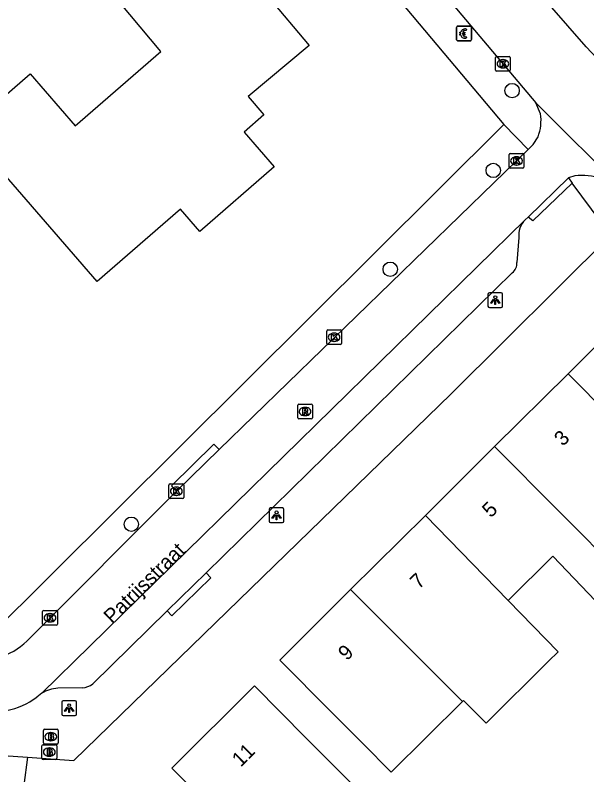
# Model space of a CAD drawing. Extents: x 161772 to 163123, y 383092 to 383917.
# Drawn here: x 162034.8 to 162073.6, y 383356.1 to 383407.6 of the extents above; entities that cross this region are included whole.
import ezdxf

# ---------------------------------------------------------------- set-up
doc = ezdxf.new("R2010")
doc.units = 0
for name, color, linetype in [('IMGEO_Betaalautomaat', 7, 'Continuous'), ('IMGEO_Boom', 7, 'Continuous'), ('IMGEO_Brandkraan', 7, 'Continuous'), ('IMGEO_Kolk', 7, 'Continuous'), ('IMGEO_Lichtpunt', 7, 'Continuous'), ('IMGEO_Openbare_ruimte_label', 7, 'Continuous'), ('IMGEO_Pand', 7, 'Continuous'), ('IMGEO_Pand_nummerreeks', 7, 'Continuous'), ('IMGEO_Rijbaan_lokaal_open', 7, 'Continuous'), ('IMGEO_Rioolput', 7, 'Continuous'), ('IMGEO_Voetpad_gesloten', 7, 'Continuous'), ('IMGEO_Voetpad_open', 7, 'Continuous')]:
    doc.layers.add(name, color=color, linetype=linetype)

msp = doc.modelspace()

# ---------------------------------------------------------------- linework, layer by layer
at = {"layer": 'IMGEO_Betaalautomaat'}
for p, q in [((162064.759, 383405.977), (162064.759, 383406.818)), ((162064.759, 383406.818), (162064.759, 383405.977)), ((162064.834, 383406.901), (162065.675, 383406.901)), ((162065.675, 383406.901), (162064.834, 383406.901)), ((162065.421, 383406.706), (162065.404, 383406.606)), ((162065.758, 383406.827), (162065.758, 383405.986)), ((162065.758, 383405.986), (162065.758, 383406.827)), ((162065.042, 383406.365), (162065.042, 383406.433)), ((162065.163, 383406.433), (162065.163, 383406.365)), ((162065.408, 383406.2), (162065.43, 383406.113)), ((162065.684, 383405.902), (162064.843, 383405.902)), ((162064.843, 383405.902), (162065.684, 383405.902))]:
    msp.add_line(p, q, dxfattribs=at)
for points in [[(162065.042, 383406.433), (162064.973, 383406.433), (162064.973, 383406.502), (162065.052, 383406.502)], [(162065.047, 383406.296), (162064.973, 383406.296), (162064.973, 383406.365), (162065.042, 383406.365)], [(162065.174, 383406.502), (162065.321, 383406.502), (162065.321, 383406.433), (162065.163, 383406.433)], [(162065.163, 383406.365), (162065.321, 383406.365), (162065.321, 383406.296), (162065.177, 383406.296)]]:
    msp.add_lwpolyline(points, dxfattribs=at)
for centre, radius, start, end in [((162064.837, 383406.824), 0.0779, 92.4484, 184.2845), ((162064.837, 383406.824), 0.0779, 92.4484, 184.2845), ((162065.335, 383406.426), 0.293, 73.014, 165.0139), ((162065.681, 383406.824), 0.0779, 2.4484, 94.2845), ((162065.681, 383406.824), 0.0779, 2.4484, 94.2845), ((162065.308, 383406.351), 0.267, 191.8096, 297.0389), ((162065.341, 383406.439), 0.179, 69.3236, 159.5683), ((162065.341, 383406.366), 0.179, 202.7625, 291.8693), ((162064.837, 383405.98), 0.0779, 182.4484, 274.2845), ((162064.837, 383405.98), 0.0779, 182.4484, 274.2845), ((162065.681, 383405.98), 0.0779, 272.4484, 4.2845), ((162065.681, 383405.98), 0.0779, 272.4484, 4.2845)]:
    msp.add_arc(centre, radius, start, end, dxfattribs=at)
at = {"layer": 'IMGEO_Boom'}
for centre in [(162068.524, 383402.524), (162067.241, 383397.101), (162060.25, 383390.39), (162042.673, 383373.072)]:
    msp.add_circle(centre, 0.489, dxfattribs=at)
at = {"layer": 'IMGEO_Brandkraan'}
for p, q in [((162036.702, 383358.217), (162036.702, 383359.069)), ((162036.777, 383359.143), (162037.629, 383359.143)), ((162037.19, 383358.923), (162037.215, 383358.923)), ((162037.703, 383359.069), (162037.703, 383358.217)), ((162037.213, 383358.363), (162037.188, 383358.363)), ((162036.603, 383357.173), (162036.603, 383358.025)), ((162036.678, 383358.099), (162037.53, 383358.099)), ((162037.629, 383358.143), (162036.777, 383358.143)), ((162037.091, 383357.879), (162037.116, 383357.879)), ((162037.604, 383358.025), (162037.604, 383357.173)), ((162037.114, 383357.319), (162037.089, 383357.319)), ((162037.53, 383357.099), (162036.678, 383357.099))]:
    msp.add_line(p, q, dxfattribs=at)
for points in [[(162036.702, 383358.217), (162036.702, 383359.069)], [(162036.777, 383359.143), (162037.629, 383359.143)], [(162037.05, 383358.843), (162037.05, 383358.443), (162037.263, 383358.443)], [(162037.281, 383358.843), (162037.05, 383358.843)], [(162037.229, 383358.762), (162037.175, 383358.762), (162037.175, 383358.686)], [(162037.703, 383359.069), (162037.703, 383358.217)], [(162037.175, 383358.686), (162037.228, 383358.686)], [(162037.237, 383358.61), (162037.175, 383358.61), (162037.175, 383358.529)], [(162037.175, 383358.529), (162037.237, 383358.529)], [(162036.603, 383357.173), (162036.603, 383358.025)], [(162036.678, 383358.099), (162037.53, 383358.099)], [(162037.629, 383358.143), (162036.777, 383358.143)], [(162036.951, 383357.799), (162036.951, 383357.399), (162037.164, 383357.399)], [(162037.182, 383357.799), (162036.951, 383357.799)], [(162037.13, 383357.718), (162037.076, 383357.718), (162037.076, 383357.642)], [(162037.604, 383358.025), (162037.604, 383357.173)], [(162037.076, 383357.642), (162037.129, 383357.642)], [(162037.138, 383357.566), (162037.076, 383357.566), (162037.076, 383357.485)], [(162037.076, 383357.485), (162037.138, 383357.485)], [(162037.53, 383357.099), (162036.678, 383357.099)]]:
    msp.add_lwpolyline(points, dxfattribs=at)
for centre, radius, start, end in [((162036.779, 383359.067), 0.0765, 91.552, 178.448), ((162036.779, 383359.067), 0.0765, 91.552, 178.448), ((162037.23, 383358.724), 0.0379, 267.8285, 90.9355), ((162037.285, 383358.698), 0.145, 59.4692, 91.5367), ((162037.31, 383358.745), 0.0922, 285.5137, 58.1501), ((162037.627, 383359.067), 0.0765, 1.552, 88.448), ((162037.627, 383359.067), 0.0765, 1.552, 88.448), ((162036.779, 383358.219), 0.0765, 181.552, 268.448), ((162036.779, 383358.219), 0.0765, 181.552, 268.448), ((162037.238, 383358.569), 0.0404, 269.8759, 90.5077), ((162037.269, 383358.694), 0.251, 268.6676, 293.5347), ((162037.315, 383358.553), 0.105, 301.3115, 78.989), ((162037.627, 383358.219), 0.0765, 271.552, 358.448), ((162037.627, 383358.219), 0.0765, 271.552, 358.448), ((162036.68, 383358.023), 0.0765, 91.552, 178.448), ((162036.68, 383358.023), 0.0765, 91.552, 178.448), ((162037.131, 383357.68), 0.0379, 267.8285, 90.9355), ((162037.186, 383357.654), 0.145, 59.4692, 91.5367), ((162037.211, 383357.701), 0.0922, 285.5137, 58.1501), ((162037.528, 383358.023), 0.0765, 1.552, 88.448), ((162037.528, 383358.023), 0.0765, 1.552, 88.448), ((162036.68, 383357.175), 0.0765, 181.552, 268.448), ((162036.68, 383357.175), 0.0765, 181.552, 268.448), ((162037.139, 383357.525), 0.0404, 269.8759, 90.5077), ((162037.17, 383357.65), 0.251, 268.6676, 293.5347), ((162037.216, 383357.509), 0.105, 301.3115, 78.989), ((162037.528, 383357.175), 0.0765, 271.552, 358.448), ((162037.528, 383357.175), 0.0765, 271.552, 358.448)]:
    msp.add_arc(centre, radius, start, end, dxfattribs=at)
for centre, major_axis, ratio, start_param, end_param in [((162037.189, 383358.643), (-0.387, 0.002), 0.722429, 4.712389, 7.853982), ((162037.214, 383358.643), (-0.39, 0.002), 0.717154, 1.570796, 4.712389), ((162037.09, 383357.599), (-0.387, 0.002), 0.722429, 4.712389, 7.853982), ((162037.115, 383357.599), (-0.39, 0.002), 0.717154, 1.570796, 4.712389)]:
    msp.add_ellipse(centre, major_axis=major_axis, ratio=ratio, start_param=start_param, end_param=end_param, dxfattribs=at)
at = {"layer": 'IMGEO_Kolk'}
for p, q in [((162067.401, 383403.921), (162067.401, 383404.773)), ((162067.476, 383404.847), (162068.328, 383404.847)), ((162067.889, 383404.627), (162067.914, 383404.627)), ((162068.402, 383404.773), (162068.402, 383403.921)), ((162068.328, 383403.847), (162067.476, 383403.847)), ((162067.912, 383404.067), (162067.887, 383404.067)), ((162068.325, 383397.322), (162068.325, 383398.174)), ((162068.4, 383398.248), (162069.252, 383398.248)), ((162068.813, 383398.028), (162068.838, 383398.028)), ((162069.326, 383398.174), (162069.326, 383397.322)), ((162068.836, 383397.468), (162068.811, 383397.468)), ((162069.252, 383397.248), (162068.4, 383397.248)), ((162055.936, 383385.344), (162055.936, 383386.196)), ((162056.011, 383386.27), (162056.863, 383386.27)), ((162056.937, 383386.196), (162056.937, 383385.344)), ((162056.424, 383386.05), (162056.449, 383386.05)), ((162056.863, 383385.27), (162056.011, 383385.27)), ((162056.447, 383385.49), (162056.422, 383385.49)), ((162045.227, 383374.884), (162045.227, 383375.736)), ((162045.302, 383375.81), (162046.154, 383375.81)), ((162046.228, 383375.736), (162046.228, 383374.884)), ((162045.715, 383375.59), (162045.74, 383375.59)), ((162046.154, 383374.81), (162045.302, 383374.81)), ((162045.738, 383375.03), (162045.713, 383375.03)), ((162036.648, 383366.294), (162036.648, 383367.146)), ((162036.723, 383367.22), (162037.575, 383367.22)), ((162037.136, 383367), (162037.161, 383367)), ((162037.649, 383367.146), (162037.649, 383366.294)), ((162037.575, 383366.22), (162036.723, 383366.22)), ((162037.159, 383366.44), (162037.134, 383366.44))]:
    msp.add_line(p, q, dxfattribs=at)
for points in [[(162067.401, 383403.921), (162067.401, 383404.773)], [(162067.476, 383404.847), (162068.328, 383404.847)], [(162068.402, 383404.773), (162068.402, 383403.921)], [(162067.722, 383404.547), (162067.845, 383404.547), (162067.845, 383404.396), (162067.975, 383404.547), (162068.139, 383404.547), (162067.993, 383404.396), (162068.146, 383404.147), (162067.994, 383404.147), (162067.909, 383404.311), (162067.845, 383404.244), (162067.845, 383404.147), (162067.722, 383404.147), (162067.722, 383404.547)], [(162068.328, 383403.847), (162067.476, 383403.847)], [(162068.325, 383397.322), (162068.325, 383398.174)], [(162068.4, 383398.248), (162069.252, 383398.248)], [(162068.646, 383397.948), (162068.769, 383397.948), (162068.769, 383397.797), (162068.899, 383397.948), (162069.063, 383397.948), (162068.917, 383397.797), (162069.07, 383397.548), (162068.918, 383397.548), (162068.833, 383397.712), (162068.769, 383397.645), (162068.769, 383397.548), (162068.646, 383397.548), (162068.646, 383397.948)], [(162069.326, 383398.174), (162069.326, 383397.322)], [(162069.252, 383397.248), (162068.4, 383397.248)], [(162055.936, 383385.344), (162055.936, 383386.196)], [(162056.011, 383386.27), (162056.863, 383386.27)], [(162056.937, 383386.196), (162056.937, 383385.344)], [(162056.257, 383385.97), (162056.38, 383385.97), (162056.38, 383385.819), (162056.51, 383385.97), (162056.674, 383385.97), (162056.528, 383385.819), (162056.681, 383385.57), (162056.529, 383385.57), (162056.444, 383385.734), (162056.38, 383385.667), (162056.38, 383385.57), (162056.257, 383385.57), (162056.257, 383385.97)], [(162056.863, 383385.27), (162056.011, 383385.27)], [(162045.227, 383374.884), (162045.227, 383375.736)], [(162045.302, 383375.81), (162046.154, 383375.81)], [(162046.228, 383375.736), (162046.228, 383374.884)], [(162045.548, 383375.51), (162045.671, 383375.51), (162045.671, 383375.359), (162045.801, 383375.51), (162045.965, 383375.51), (162045.819, 383375.359), (162045.972, 383375.11), (162045.82, 383375.11), (162045.735, 383375.274), (162045.671, 383375.207), (162045.671, 383375.11), (162045.548, 383375.11), (162045.548, 383375.51)], [(162046.154, 383374.81), (162045.302, 383374.81)], [(162036.648, 383366.294), (162036.648, 383367.146)], [(162036.723, 383367.22), (162037.575, 383367.22)], [(162037.649, 383367.146), (162037.649, 383366.294)], [(162036.969, 383366.92), (162037.092, 383366.92), (162037.092, 383366.769), (162037.222, 383366.92), (162037.386, 383366.92), (162037.24, 383366.769), (162037.393, 383366.52), (162037.241, 383366.52), (162037.156, 383366.684), (162037.092, 383366.617), (162037.092, 383366.52), (162036.969, 383366.52), (162036.969, 383366.92)], [(162037.575, 383366.22), (162036.723, 383366.22)]]:
    msp.add_lwpolyline(points, dxfattribs=at)
for centre, start, end in [((162067.478, 383404.771), 91.552, 178.448), ((162067.478, 383404.771), 91.552, 178.448), ((162068.326, 383404.771), 1.552, 88.448), ((162068.326, 383404.771), 1.552, 88.448), ((162067.478, 383403.923), 181.552, 268.448), ((162067.478, 383403.923), 181.552, 268.448), ((162068.326, 383403.923), 271.552, 358.448), ((162068.326, 383403.923), 271.552, 358.448), ((162068.402, 383398.172), 91.552, 178.448), ((162068.402, 383398.172), 91.552, 178.448), ((162069.25, 383398.172), 1.552, 88.448), ((162069.25, 383398.172), 1.552, 88.448), ((162068.402, 383397.324), 181.552, 268.448), ((162068.402, 383397.324), 181.552, 268.448), ((162069.25, 383397.324), 271.552, 358.448), ((162069.25, 383397.324), 271.552, 358.448), ((162056.013, 383386.194), 91.552, 178.448), ((162056.013, 383386.194), 91.552, 178.448), ((162056.861, 383386.194), 1.552, 88.448), ((162056.861, 383386.194), 1.552, 88.448), ((162056.013, 383385.346), 181.552, 268.448), ((162056.013, 383385.346), 181.552, 268.448), ((162056.861, 383385.346), 271.552, 358.448), ((162056.861, 383385.346), 271.552, 358.448), ((162045.304, 383375.734), 91.552, 178.448), ((162045.304, 383375.734), 91.552, 178.448), ((162046.152, 383375.734), 1.552, 88.448), ((162046.152, 383375.734), 1.552, 88.448), ((162045.304, 383374.886), 181.552, 268.448), ((162045.304, 383374.886), 181.552, 268.448), ((162046.152, 383374.886), 271.552, 358.448), ((162046.152, 383374.886), 271.552, 358.448), ((162036.725, 383367.144), 91.552, 178.448), ((162036.725, 383367.144), 91.552, 178.448), ((162037.573, 383367.144), 1.552, 88.448), ((162037.573, 383367.144), 1.552, 88.448), ((162036.725, 383366.296), 181.552, 268.448), ((162036.725, 383366.296), 181.552, 268.448), ((162037.573, 383366.296), 271.552, 358.448), ((162037.573, 383366.296), 271.552, 358.448)]:
    msp.add_arc(centre, 0.0765, start, end, dxfattribs=at)
for centre, major_axis, ratio, start_param, end_param in [((162067.888, 383404.347), (-0.387, 0.002), 0.722429, 4.712389, 7.853982), ((162067.913, 383404.347), (-0.39, 0.002), 0.717154, 1.570796, 4.712389), ((162068.812, 383397.748), (-0.387, 0.002), 0.722429, 4.712389, 7.853982), ((162068.837, 383397.748), (-0.39, 0.002), 0.717154, 1.570796, 4.712389), ((162056.423, 383385.77), (-0.387, 0.002), 0.722429, 4.712389, 7.853982), ((162056.448, 383385.77), (-0.39, 0.002), 0.717154, 1.570796, 4.712389), ((162045.714, 383375.31), (-0.387, 0.002), 0.722429, 4.712389, 7.853982), ((162045.739, 383375.31), (-0.39, 0.002), 0.717154, 1.570796, 4.712389), ((162037.135, 383366.72), (-0.387, 0.002), 0.722429, 4.712389, 7.853982), ((162037.16, 383366.72), (-0.39, 0.002), 0.717154, 1.570796, 4.712389)]:
    msp.add_ellipse(centre, major_axis=major_axis, ratio=ratio, start_param=start_param, end_param=end_param, dxfattribs=at)
at = {"layer": 'IMGEO_Lichtpunt'}
for p, q in [((162066.885, 383388.694), (162066.885, 383387.887)), ((162066.885, 383388.694), (162066.885, 383387.887)), ((162067.787, 383388.789), (162066.979, 383388.789)), ((162067.787, 383388.789), (162066.979, 383388.789)), ((162067.881, 383387.887), (162067.881, 383388.694)), ((162067.881, 383387.887), (162067.881, 383388.694)), ((162066.979, 383387.793), (162067.787, 383387.793)), ((162066.979, 383387.793), (162067.787, 383387.793)), ((162052.033, 383374.081), (162052.033, 383373.274)), ((162052.033, 383374.081), (162052.033, 383373.274)), ((162052.935, 383374.176), (162052.127, 383374.176)), ((162052.935, 383374.176), (162052.127, 383374.176)), ((162053.029, 383373.274), (162053.029, 383374.081)), ((162053.029, 383373.274), (162053.029, 383374.081)), ((162052.127, 383373.18), (162052.935, 383373.18)), ((162052.127, 383373.18), (162052.935, 383373.18)), ((162037.949, 383360.983), (162037.949, 383360.176)), ((162037.949, 383360.983), (162037.949, 383360.176)), ((162038.851, 383361.078), (162038.043, 383361.078)), ((162038.851, 383361.078), (162038.043, 383361.078)), ((162038.945, 383360.176), (162038.945, 383360.983)), ((162038.945, 383360.176), (162038.945, 383360.983)), ((162038.043, 383360.082), (162038.851, 383360.082)), ((162038.043, 383360.082), (162038.851, 383360.082))]:
    msp.add_line(p, q, dxfattribs=at)
for points in [[(162067.259, 383388.358), (162067.298, 383388.33), (162067.11, 383388.068), (162067.072, 383388.095), (162067.259, 383388.358)], [(162067.361, 383388.31), (162067.408, 383388.31), (162067.408, 383387.988), (162067.361, 383387.988), (162067.361, 383388.31)], [(162067.471, 383388.33), (162067.509, 383388.357), (162067.696, 383388.095), (162067.657, 383388.067), (162067.471, 383388.33)], [(162052.407, 383373.745), (162052.446, 383373.717), (162052.258, 383373.455), (162052.22, 383373.482), (162052.407, 383373.745)], [(162052.509, 383373.697), (162052.556, 383373.697), (162052.556, 383373.375), (162052.509, 383373.375), (162052.509, 383373.697)], [(162052.619, 383373.717), (162052.657, 383373.744), (162052.844, 383373.482), (162052.805, 383373.454), (162052.619, 383373.717)], [(162038.323, 383360.647), (162038.362, 383360.619), (162038.174, 383360.357), (162038.136, 383360.384), (162038.323, 383360.647)], [(162038.425, 383360.599), (162038.472, 383360.599), (162038.472, 383360.277), (162038.425, 383360.277), (162038.425, 383360.599)], [(162038.535, 383360.619), (162038.573, 383360.646), (162038.76, 383360.384), (162038.721, 383360.356), (162038.535, 383360.619)]]:
    msp.add_lwpolyline(points, dxfattribs=at)
for centre in [(162067.384, 383388.492), (162052.532, 383373.879), (162038.448, 383360.781)]:
    msp.add_circle(centre, 0.0994, dxfattribs=at)
for centre, start, end in [((162066.979, 383388.694), 90, 180), ((162066.979, 383388.694), 90, 180), ((162067.787, 383388.694), 0, 90), ((162067.787, 383388.694), 0, 90), ((162066.979, 383387.887), 180, 270), ((162066.979, 383387.887), 180, 270), ((162067.787, 383387.887), 270, 0), ((162067.787, 383387.887), 270, 360), ((162052.127, 383374.081), 90, 180), ((162052.127, 383374.081), 90, 180), ((162052.935, 383374.081), 0, 90), ((162052.935, 383374.081), 0, 90), ((162052.127, 383373.274), 180, 270), ((162052.127, 383373.274), 180, 270), ((162052.935, 383373.274), 270, 0), ((162052.935, 383373.274), 270, 360), ((162038.043, 383360.983), 90, 180), ((162038.043, 383360.983), 90, 180), ((162038.851, 383360.983), 0, 90), ((162038.851, 383360.983), 0, 90), ((162038.043, 383360.176), 180, 270), ((162038.043, 383360.176), 180, 270), ((162038.851, 383360.176), 270, 0), ((162038.851, 383360.176), 270, 360)]:
    msp.add_arc(centre, 0.0946, start, end, dxfattribs=at)
at = {"layer": 'IMGEO_Pand'}
for points in [[(162042.442, 383413.304), (162046.279, 383416.509), (162052.35, 383409.242), (162051.959, 383408.915), (162054.742, 383405.585), (162050.598, 383402.122), (162051.674, 383400.885), (162050.321, 383399.709), (162052.378, 383397.343), (162047.321, 383392.948), (162046.001, 383394.468), (162040.357, 383389.564), (162031.415, 383399.854), (162035.794, 383403.659), (162038.856, 383400.136), (162044.666, 383405.185), (162039.757, 383411.061), (162042.442, 383413.304)], [(162072.321, 383383.293), (162077.191, 383388.13), (162087.098, 383378.156), (162085.662, 383376.729), (162081.448, 383380.972), (162078.014, 383377.561)], [(162067.339, 383378.345), (162072.321, 383383.293)], [(162078.014, 383377.561), (162072.321, 383383.293)], [(162062.636, 383373.673), (162067.339, 383378.345)], [(162076.056, 383369.565), (162067.339, 383378.345)], [(162057.56, 383368.632), (162062.636, 383373.673)], [(162062.636, 383373.673), (162068.261, 383367.9)], [(162075.636, 383366.363), (162071.281, 383370.9), (162068.261, 383367.9)], [(162065.147, 383361.021), (162060.32, 383356.227), (162058.387, 383358.173), (162056.238, 383360.337), (162052.746, 383363.85), (162057.56, 383368.632)], [(162057.56, 383368.632), (162065.147, 383361.021)], [(162068.261, 383367.9), (162071.659, 383364.412), (162071.005, 383363.761), (162066.764, 383359.549), (162065.225, 383361.098), (162065.147, 383361.021)], [(162047.48, 383354.434), (162045.42, 383356.508), (162051.035, 383362.086), (162054.544, 383358.552), (162056.667, 383356.415), (162059.455, 383353.606), (162054.148, 383348.335), (162053.322, 383349.167), (162053.021, 383348.855)]]:
    msp.add_lwpolyline(points, dxfattribs=at)
at = {"layer": 'IMGEO_Rijbaan_lokaal_open'}
for points in [[(162077.699, 383401.158), (162076.743, 383402.112), (162073.542, 383405.497), (162071.059, 383408.345), (162062.563, 383418.343)], [(162058.872, 383415.082), (162070.146, 383401.685)], [(162070.146, 383401.685), (162076.14, 383395.709)], [(162070.451, 383400.958), (162070.146, 383401.685)], [(162069.608, 383398.523), (162069.956, 383398.861), (162070.285, 383399.377)], [(162048.631, 383378.141), (162069.608, 383398.523)], [(162069.608, 383393.931), (162072.344, 383396.599)], [(162072.786, 383396.741), (162072.344, 383396.599)], [(162069.608, 383393.931), (162069.402, 383393.751)], [(162069.402, 383393.751), (162036.595, 383361.608)], [(162048.631, 383378.141), (162045.739, 383375.318)], [(162035.775, 383365.33), (162045.739, 383375.318)], [(162036.595, 383361.608), (162036.245, 383361.319)], [(162029.829, 383357.939), (162030.694, 383357.595), (162035.617, 383357.251)], [(162035.617, 383357.251), (162035.13, 383353.454), (162066.087, 383323.385), (162066.709, 383324.02)]]:
    msp.add_lwpolyline(points, dxfattribs=at)
for centre, radius, start, end in [((162067.414, 383400.478), 3.074, 339.0225, 8.9897), ((162073.239, 383392.245), 4.518, 50.0466, 95.7479), ((162032.317, 383368.548), 4.724, 262.8729, 317.0546), ((162033.188, 383365.477), 5.161, 256.7896, 306.3189)]:
    msp.add_arc(centre, radius, start, end, dxfattribs=at)
at = {"layer": 'IMGEO_Rioolput'}
for p, q in [((162053.965, 383380.303), (162053.965, 383381.155)), ((162054.04, 383381.229), (162054.892, 383381.229)), ((162054.453, 383381.009), (162054.478, 383381.009)), ((162054.966, 383381.155), (162054.966, 383380.303)), ((162054.476, 383380.449), (162054.451, 383380.449)), ((162054.892, 383380.229), (162054.04, 383380.229))]:
    msp.add_line(p, q, dxfattribs=at)
for points in [[(162053.965, 383380.303), (162053.965, 383381.155)], [(162054.04, 383381.229), (162054.892, 383381.229)], [(162054.554, 383380.927), (162054.302, 383380.929), (162054.302, 383380.529)], [(162054.966, 383381.155), (162054.966, 383380.303)], [(162054.302, 383380.529), (162054.426, 383380.529), (162054.426, 383380.691), (162054.437, 383380.691)], [(162054.48, 383380.848), (162054.426, 383380.848), (162054.426, 383380.767)], [(162054.426, 383380.767), (162054.478, 383380.767)], [(162054.484, 383380.662), (162054.555, 383380.529), (162054.695, 383380.529), (162054.63, 383380.655)], [(162054.892, 383380.229), (162054.04, 383380.229)]]:
    msp.add_lwpolyline(points, dxfattribs=at)
for centre, radius, start, end in [((162054.042, 383381.153), 0.0765, 91.552, 178.448), ((162054.042, 383381.153), 0.0765, 91.552, 178.448), ((162054.553, 383380.817), 0.109, 350.3612, 89.416), ((162054.89, 383381.153), 0.0765, 1.552, 88.448), ((162054.89, 383381.153), 0.0765, 1.552, 88.448), ((162054.436, 383380.638), 0.0533, 26.0293, 88.6989), ((162054.462, 383380.956), 0.19, 274.7715, 282.9687), ((162054.486, 383380.752), 0.0964, 77.0061, 93.1865), ((162054.5, 383380.809), 0.0378, 276.6634, 79.6772), ((162054.551, 383380.817), 0.112, 277.5842, 350.9817), ((162054.535, 383380.602), 0.108, 29.5134, 73.7905), ((162054.042, 383380.305), 0.0765, 181.552, 268.448), ((162054.042, 383380.305), 0.0765, 181.552, 268.448), ((162054.89, 383380.305), 0.0765, 271.552, 358.448), ((162054.89, 383380.305), 0.0765, 271.552, 358.448)]:
    msp.add_arc(centre, radius, start, end, dxfattribs=at)
for centre, major_axis, ratio, start_param, end_param in [((162054.452, 383380.729), (-0.387, 0.002), 0.722429, 4.712389, 7.853982), ((162054.477, 383380.729), (-0.39, 0.002), 0.717154, 1.570796, 4.712389)]:
    msp.add_ellipse(centre, major_axis=major_axis, ratio=ratio, start_param=start_param, end_param=end_param, dxfattribs=at)
at = {"layer": 'IMGEO_Voetpad_gesloten'}
for points in [[(162013.474, 383465.049), (162067.97, 383400.221)], [(161989.798, 383375.666), (161990.795, 383374.566), (161992.579, 383373.341), (161993.75, 383372.87), (162001.33, 383371.327), (162032.857, 383365.301), (162067.97, 383400.221)], [(162067.97, 383400.221), (162069.608, 383398.523)], [(162072.61, 383396.242), (162069.925, 383393.674), (162069.608, 383393.931)], [(162075.222, 383392.703), (162072.61, 383396.242)], [(162035.617, 383357.251), (162038.775, 383357.03), (162064.395, 383381.925), (162075.222, 383392.703)], [(162068.98, 383392.541), (162068.843, 383390.852)], [(162068.538, 383390.157), (162047.756, 383369.771)], [(162045.739, 383375.318), (162045.39, 383375.675), (162048.278, 383378.502), (162048.631, 383378.141)], [(162047.756, 383369.771), (162048.059, 383369.433), (162045.418, 383366.844), (162045.1, 383367.2)], [(162045.1, 383367.2), (162040.056, 383362.229)], [(162039.344, 383361.959), (162037.678, 383361.928)]]:
    msp.add_lwpolyline(points, dxfattribs=at)
for centre, radius, start, end in [((162070.512, 383392.685), 1.538, 136.1593, 185.3872), ((162068.051, 383390.785), 0.794, 307.768, 4.8435), ((162037.889, 383359.22), 2.716, 94.4626, 118.4597), ((162039.229, 383363.336), 1.382, 274.7736, 306.7612)]:
    msp.add_arc(centre, radius, start, end, dxfattribs=at)
at = {"layer": 'IMGEO_Voetpad_open'}
for points in [[(162072.344, 383396.599), (162072.61, 383396.242)], [(162045.1, 383367.2), (162047.756, 383369.771)]]:
    msp.add_lwpolyline(points, dxfattribs=at)

# ---------------------------------------------------------------- texts
at = {"layer": 'IMGEO_Openbare_ruimte_label'}
msp.add_text('Patrijsstraat', height=1, rotation=44.5546, dxfattribs=at).set_placement((162041.385, 383366.247))
at = {"layer": 'IMGEO_Pand_nummerreeks'}
for s, rotation, p in [('3', 44.8053, (162071.974, 383378.324)), ('5', 44.8053, (162067.085, 383373.468)), ('7', 44.806, (162062.196, 383368.613)), ('9', 44.806, (162057.307, 383363.757)), ('11', 44.811, (162050.098, 383356.532))]:
    msp.add_text(s, height=1, rotation=rotation, dxfattribs=at).set_placement(p)

doc.saveas('drawing.dxf')
